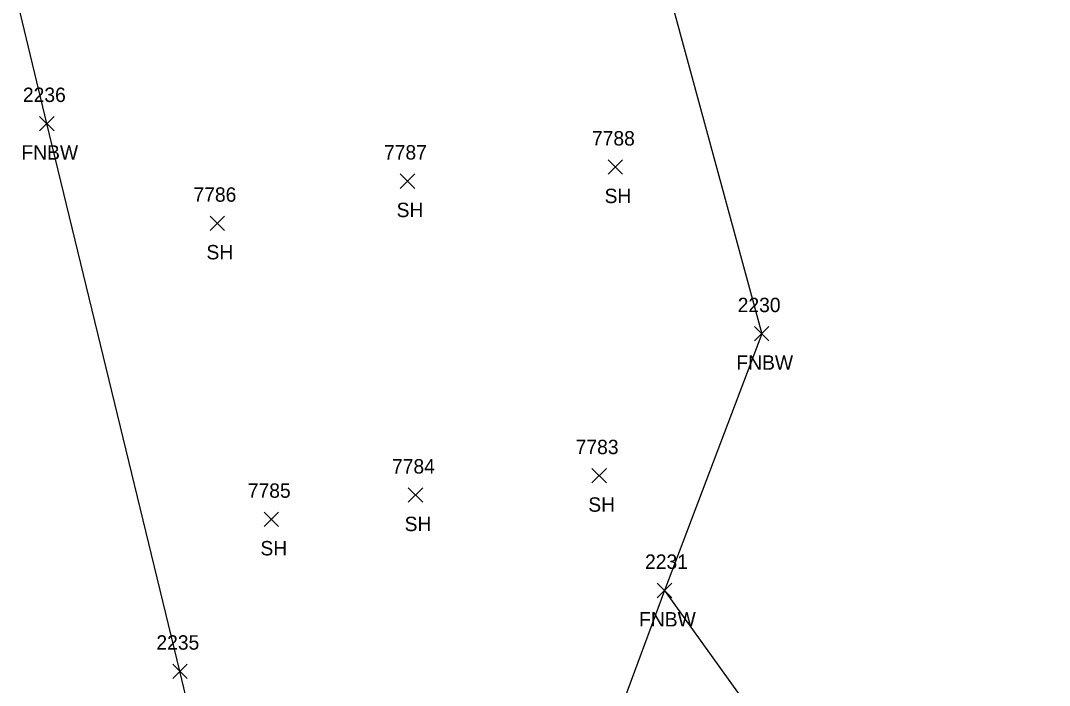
# Model space of a CAD drawing. Extents: x 1439173 to 1457902, y 641926 to 659889.
# Drawn here: x 1448614.9 to 1448757.7, y 644513 to 644605.3 of the extents above; entities that cross this region are included whole.
import ezdxf

# ---------------------------------------------------------------- set-up
doc = ezdxf.new("R2010")
doc.units = 0
for name, color, linetype in [('L_A', 7, 'Continuous'), ('L_I', 7, 'Continuous'), ('L_TIC', 7, 'Continuous'), ('LFNC', 7, 'Continuous'), ('LSOGP', 7, 'Continuous')]:
    doc.layers.add(name, color=color, linetype=linetype)

msp = doc.modelspace()

# ---------------------------------------------------------------- linework, layer by layer
at = {"layer": 'L_TIC'}
for points in [[(1448617.52, 644589.97), (1448619.52, 644591.97)], [(1448619.52, 644589.97), (1448617.52, 644591.97)], [(1448696.46, 644583.93), (1448698.46, 644585.93)], [(1448698.46, 644583.93), (1448696.46, 644585.93)], [(1448667.59, 644581.98), (1448669.59, 644583.98)], [(1448669.59, 644581.98), (1448667.59, 644583.98)], [(1448641.2, 644576.12), (1448643.2, 644578.12)], [(1448643.2, 644576.12), (1448641.2, 644578.12)], [(1448716.77, 644560.79), (1448718.77, 644562.79)], [(1448718.77, 644560.79), (1448716.77, 644562.79)], [(1448694.2, 644541.07), (1448696.2, 644543.07)], [(1448696.2, 644541.07), (1448694.2, 644543.07)], [(1448668.7, 644538.38), (1448670.7, 644540.38)], [(1448670.7, 644538.38), (1448668.7, 644540.38)], [(1448648.68, 644535.01), (1448650.68, 644537.01)], [(1448650.68, 644535.01), (1448648.68, 644537.01)], [(1448703.27, 644525.14), (1448705.27, 644527.14)], [(1448705.27, 644525.14), (1448703.27, 644527.14)], [(1448635.99, 644513.92), (1448637.99, 644515.92)], [(1448637.99, 644513.92), (1448635.99, 644515.92)]]:
    msp.add_lwpolyline(points, dxfattribs=at)
at = {"layer": 'LFNC'}
msp.add_lwpolyline([(1448717.77, 644561.79), (1448704.27, 644526.14), (1448691.46, 644491.51), (1448681.18, 644463.65), (1448649.84, 644461.38), (1448636.99, 644514.92), (1448618.52, 644590.97), (1448607.52, 644636.7), (1448600.05, 644667.06), (1448579.62, 644747.06), (1448569.35, 644797.27), (1448555.48, 644863.44), (1448582.66, 644868.38), (1448611.01, 644873.25)], dxfattribs=at)
at = {"layer": 'LSOGP'}
msp.add_lwpolyline([(1448683.68, 644767.35), (1448686.54, 644739.65), (1448679.63, 644701.41), (1448686.73, 644671.64), (1448699.2, 644630.18), (1448717.77, 644561.79), (1448704.27, 644526.14), (1448721.13, 644502.69), (1448731.1, 644506.96), (1448725.67, 644465.2), (1448724.87, 644447.79), (1448731.73, 644408.32), (1448742.13, 644385.59), (1448757.71, 644352.71)], dxfattribs=at)

# ---------------------------------------------------------------- texts
at = {"layer": 'L_A'}
for s, p in [('FNBW', (1448614.99, 644585.97)), ('SH', (1448695.95, 644579.93)), ('SH', (1448667.08, 644577.98)), ('SH', (1448640.68, 644572.12)), ('FNBW', (1448714.25, 644556.79)), ('SH', (1448693.69, 644537.07)), ('SH', (1448668.19, 644534.38)), ('SH', (1448648.17, 644531.01)), ('FNBW', (1448700.74, 644521.14))]:
    msp.add_text(s, height=2, dxfattribs=at).set_placement(p)
at = {"layer": 'L_I'}
for s, p in [('2236', (1448615.2, 644593.97)), ('7788', (1448694.2, 644587.93)), ('7787', (1448665.33, 644585.98)), ('7786', (1448638.88, 644580.12)), ('2230', (1448714.43, 644564.79)), ('7783', (1448691.94, 644545.07)), ('7784', (1448666.44, 644542.38)), ('7785', (1448646.42, 644539.01)), ('2231', (1448701.57, 644529.14)), ('2235', (1448633.73, 644517.92))]:
    msp.add_text(s, height=2, dxfattribs=at).set_placement(p)

doc.saveas('drawing.dxf')
